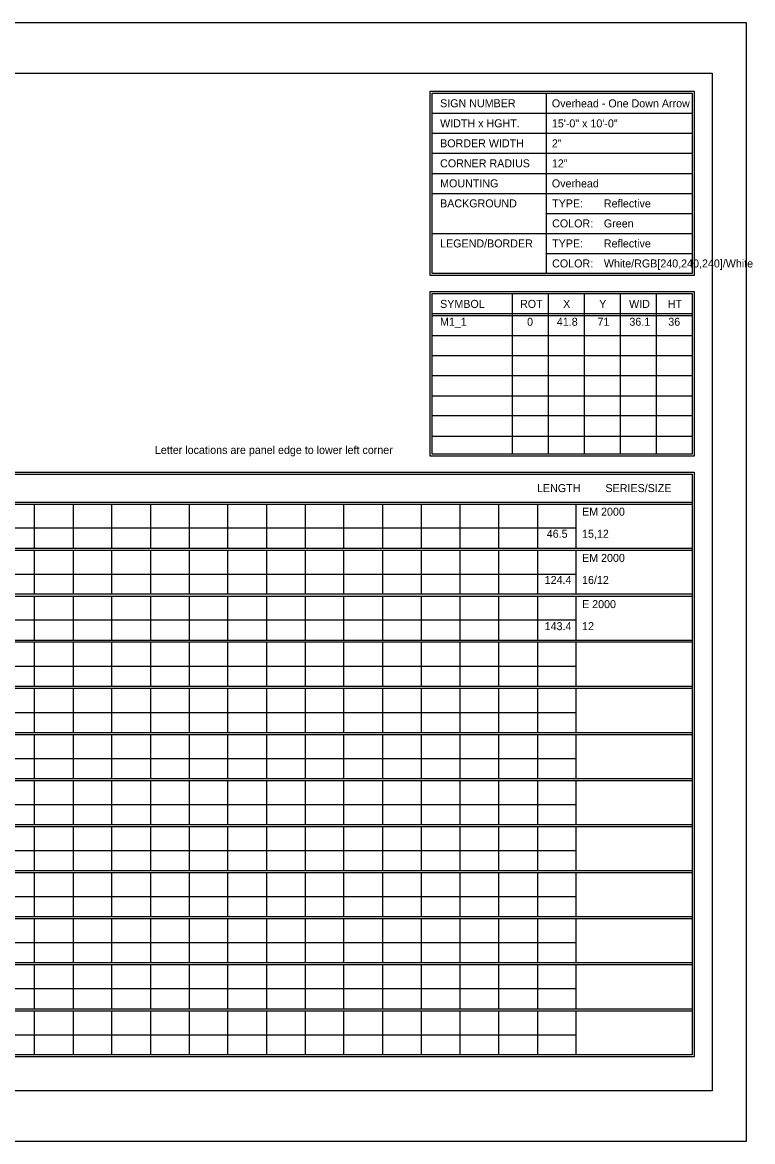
# Model space of a CAD drawing. Extents: x 1806251 to 1809821, y 414895 to 422886.
# Drawn here: x 1809679.55 to 1809684.94, y 415305.97 to 415314.23 of the extents above; entities that cross this region are included whole.
import ezdxf

# ---------------------------------------------------------------- set-up
doc = ezdxf.new("R2010")
doc.units = 0
doc.layers.add('GSSHT', color=7, linetype='Continuous')

msp = doc.modelspace()

# ---------------------------------------------------------------- linework, layer by layer
at = {"layer": 'GSSHT'}
for p, q in [((1809672.1348, 415314.2272), (1809684.889, 415314.2272)), ((1809684.889, 415314.2272), (1809684.889, 415305.9734)), ((1809683.4125, 415313.7045), (1809683.4125, 415312.3756)), ((1809682.5709, 415313.5568), (1809684.4904, 415313.5568)), ((1809682.5709, 415313.4092), (1809684.4904, 415313.4092)), ((1809682.5709, 415313.2615), (1809684.4904, 415313.2615)), ((1809682.5709, 415313.1139), (1809684.4904, 415313.1139)), ((1809682.5709, 415312.9662), (1809684.4904, 415312.9662)), ((1809683.4125, 415312.8186), (1809684.4904, 415312.8186)), ((1809682.5709, 415312.6709), (1809684.4904, 415312.6709)), ((1809683.4125, 415312.5232), (1809684.4904, 415312.5232)), ((1809683.1615, 415312.2279), (1809683.1615, 415311.0438)), ((1809683.4273, 415312.2279), (1809683.4273, 415311.0438)), ((1809683.6931, 415312.2279), (1809683.6931, 415311.0438)), ((1809683.9588, 415312.2279), (1809683.9588, 415311.0438)), ((1809684.2246, 415312.2279), (1809684.2246, 415311.0438)), ((1809682.5709, 415312.0803), (1809684.4904, 415312.0803)), ((1809682.5709, 415312.0655), (1809684.4904, 415312.0655)), ((1809682.5709, 415311.9179), (1809684.4904, 415311.9179)), ((1809682.5709, 415311.7702), (1809684.4904, 415311.7702)), ((1809682.5709, 415311.6226), (1809684.4904, 415311.6226)), ((1809682.5709, 415311.472), (1809684.4904, 415311.472)), ((1809682.5709, 415311.3273), (1809684.4904, 415311.3273)), ((1809682.5709, 415311.1767), (1809684.4904, 415311.1767)), ((1809672.7815, 415310.6894), (1809684.4904, 415310.6894)), ((1809672.7815, 415310.6746), (1809684.4904, 415310.6746)), ((1809679.6356, 415310.6746), (1809679.6356, 415310.3498)), ((1809679.922, 415310.6746), (1809679.922, 415310.3498)), ((1809680.2055, 415310.6746), (1809680.2055, 415310.3498)), ((1809680.4919, 415310.6746), (1809680.4919, 415310.3498)), ((1809680.7784, 415310.6746), (1809680.7784, 415310.3498)), ((1809681.0619, 415310.6746), (1809681.0619, 415310.3498)), ((1809681.3483, 415310.6746), (1809681.3483, 415310.3498)), ((1809681.6348, 415310.6746), (1809681.6348, 415310.3498)), ((1809681.9183, 415310.6746), (1809681.9183, 415310.3498)), ((1809682.2047, 415310.6746), (1809682.2047, 415310.3498)), ((1809682.4912, 415310.6746), (1809682.4912, 415310.3498)), ((1809682.7747, 415310.6746), (1809682.7747, 415310.3498)), ((1809683.0611, 415310.6746), (1809683.0611, 415310.3498)), ((1809683.3475, 415310.6746), (1809683.3475, 415310.3498)), ((1809683.631, 415310.6746), (1809683.631, 415310.3498)), ((1809672.7815, 415310.5004), (1809683.631, 415310.5004)), ((1809672.7815, 415310.3498), (1809684.4904, 415310.3498)), ((1809672.7815, 415310.335), (1809684.4904, 415310.335)), ((1809679.6356, 415310.335), (1809679.6356, 415310.0132)), ((1809679.922, 415310.335), (1809679.922, 415310.0132)), ((1809680.2055, 415310.335), (1809680.2055, 415310.0132)), ((1809680.4919, 415310.335), (1809680.4919, 415310.0132)), ((1809680.7784, 415310.335), (1809680.7784, 415310.0132)), ((1809681.0619, 415310.335), (1809681.0619, 415310.0132)), ((1809681.3483, 415310.335), (1809681.3483, 415310.0132)), ((1809681.6348, 415310.335), (1809681.6348, 415310.0132)), ((1809681.9183, 415310.335), (1809681.9183, 415310.0132)), ((1809682.2047, 415310.335), (1809682.2047, 415310.0132)), ((1809682.4912, 415310.335), (1809682.4912, 415310.0132)), ((1809682.7747, 415310.335), (1809682.7747, 415310.0132)), ((1809683.0611, 415310.335), (1809683.0611, 415310.0132)), ((1809683.3475, 415310.335), (1809683.3475, 415310.0132)), ((1809683.631, 415310.335), (1809683.631, 415310.0132)), ((1809672.7815, 415310.1579), (1809683.631, 415310.1579)), ((1809672.7815, 415310.0132), (1809684.4904, 415310.0132)), ((1809672.7815, 415309.9954), (1809684.4904, 415309.9954)), ((1809679.6356, 415309.9954), (1809679.6356, 415309.6706)), ((1809679.922, 415309.9954), (1809679.922, 415309.6706)), ((1809680.2055, 415309.9954), (1809680.2055, 415309.6706)), ((1809680.4919, 415309.9954), (1809680.4919, 415309.6706)), ((1809680.7784, 415309.9954), (1809680.7784, 415309.6706)), ((1809681.0619, 415309.9954), (1809681.0619, 415309.6706)), ((1809681.3483, 415309.9954), (1809681.3483, 415309.6706)), ((1809681.6348, 415309.9954), (1809681.6348, 415309.6706)), ((1809681.9183, 415309.9954), (1809681.9183, 415309.6706)), ((1809682.2047, 415309.9954), (1809682.2047, 415309.6706)), ((1809682.4912, 415309.9954), (1809682.4912, 415309.6706)), ((1809682.7747, 415309.9954), (1809682.7747, 415309.6706)), ((1809683.0611, 415309.9954), (1809683.0611, 415309.6706)), ((1809683.3475, 415309.9954), (1809683.3475, 415309.6706)), ((1809683.631, 415309.9954), (1809683.631, 415309.6706)), ((1809672.7815, 415309.8212), (1809683.631, 415309.8212)), ((1809672.7815, 415309.6706), (1809684.4904, 415309.6706)), ((1809672.7815, 415309.6588), (1809684.4904, 415309.6588)), ((1809679.6356, 415309.6588), (1809679.6356, 415309.331)), ((1809679.922, 415309.6588), (1809679.922, 415309.331)), ((1809680.2055, 415309.6588), (1809680.2055, 415309.331)), ((1809680.4919, 415309.6588), (1809680.4919, 415309.331)), ((1809680.7784, 415309.6588), (1809680.7784, 415309.331)), ((1809681.0619, 415309.6588), (1809681.0619, 415309.331)), ((1809681.3483, 415309.6588), (1809681.3483, 415309.331)), ((1809681.6348, 415309.6588), (1809681.6348, 415309.331)), ((1809681.9183, 415309.6588), (1809681.9183, 415309.331)), ((1809682.2047, 415309.6588), (1809682.2047, 415309.331)), ((1809682.4912, 415309.6588), (1809682.4912, 415309.331)), ((1809682.7747, 415309.6588), (1809682.7747, 415309.331)), ((1809683.0611, 415309.6588), (1809683.0611, 415309.331)), ((1809683.3475, 415309.6588), (1809683.3475, 415309.331)), ((1809683.631, 415309.6588), (1809683.631, 415309.331)), ((1809672.7815, 415309.4787), (1809683.631, 415309.4787)), ((1809672.7815, 415309.331), (1809684.4904, 415309.331)), ((1809672.7815, 415309.3162), (1809684.4904, 415309.3162)), ((1809679.6356, 415309.3162), (1809679.6356, 415308.9914)), ((1809679.922, 415309.3162), (1809679.922, 415308.9914)), ((1809680.2055, 415309.3162), (1809680.2055, 415308.9914)), ((1809680.4919, 415309.3162), (1809680.4919, 415308.9914)), ((1809680.7784, 415309.3162), (1809680.7784, 415308.9914)), ((1809681.0619, 415309.3162), (1809681.0619, 415308.9914)), ((1809681.3483, 415309.3162), (1809681.3483, 415308.9914)), ((1809681.6348, 415309.3162), (1809681.6348, 415308.9914)), ((1809681.9183, 415309.3162), (1809681.9183, 415308.9914)), ((1809682.2047, 415309.3162), (1809682.2047, 415308.9914)), ((1809682.4912, 415309.3162), (1809682.4912, 415308.9914)), ((1809682.7747, 415309.3162), (1809682.7747, 415308.9914)), ((1809683.0611, 415309.3162), (1809683.0611, 415308.9914)), ((1809683.3475, 415309.3162), (1809683.3475, 415308.9914)), ((1809683.631, 415309.3162), (1809683.631, 415308.9914)), ((1809672.7815, 415309.139), (1809683.631, 415309.139)), ((1809672.7815, 415308.9914), (1809684.4904, 415308.9914)), ((1809672.7815, 415308.9766), (1809684.4904, 415308.9766)), ((1809679.6356, 415308.9766), (1809679.6356, 415308.6518)), ((1809679.922, 415308.9766), (1809679.922, 415308.6518)), ((1809680.2055, 415308.9766), (1809680.2055, 415308.6518)), ((1809680.4919, 415308.9766), (1809680.4919, 415308.6518)), ((1809680.7784, 415308.9766), (1809680.7784, 415308.6518)), ((1809681.0619, 415308.9766), (1809681.0619, 415308.6518)), ((1809681.3483, 415308.9766), (1809681.3483, 415308.6518)), ((1809681.6348, 415308.9766), (1809681.6348, 415308.6518)), ((1809681.9183, 415308.9766), (1809681.9183, 415308.6518)), ((1809682.2047, 415308.9766), (1809682.2047, 415308.6518)), ((1809682.4912, 415308.9766), (1809682.4912, 415308.6518)), ((1809682.7747, 415308.9766), (1809682.7747, 415308.6518)), ((1809683.0611, 415308.9766), (1809683.0611, 415308.6518)), ((1809683.3475, 415308.9766), (1809683.3475, 415308.6518)), ((1809683.631, 415308.9766), (1809683.631, 415308.6518)), ((1809672.7815, 415308.7994), (1809683.631, 415308.7994)), ((1809672.7815, 415308.6518), (1809684.4904, 415308.6518)), ((1809672.7815, 415308.637), (1809684.4904, 415308.637)), ((1809679.6356, 415308.637), (1809679.6356, 415308.3122)), ((1809679.922, 415308.637), (1809679.922, 415308.3122)), ((1809680.2055, 415308.637), (1809680.2055, 415308.3122)), ((1809680.4919, 415308.637), (1809680.4919, 415308.3122)), ((1809680.7784, 415308.637), (1809680.7784, 415308.3122)), ((1809681.0619, 415308.637), (1809681.0619, 415308.3122)), ((1809681.3483, 415308.637), (1809681.3483, 415308.3122)), ((1809681.6348, 415308.637), (1809681.6348, 415308.3122)), ((1809681.9183, 415308.637), (1809681.9183, 415308.3122)), ((1809682.2047, 415308.637), (1809682.2047, 415308.3122)), ((1809682.4912, 415308.637), (1809682.4912, 415308.3122)), ((1809682.7747, 415308.637), (1809682.7747, 415308.3122)), ((1809683.0611, 415308.637), (1809683.0611, 415308.3122)), ((1809683.3475, 415308.637), (1809683.3475, 415308.3122)), ((1809683.631, 415308.637), (1809683.631, 415308.3122)), ((1809672.7815, 415308.4598), (1809683.631, 415308.4598)), ((1809672.7815, 415308.3122), (1809684.4904, 415308.3122)), ((1809672.7815, 415308.2974), (1809684.4904, 415308.2974)), ((1809679.6356, 415308.2974), (1809679.6356, 415307.9726)), ((1809679.922, 415308.2974), (1809679.922, 415307.9726)), ((1809680.2055, 415308.2974), (1809680.2055, 415307.9726)), ((1809680.4919, 415308.2974), (1809680.4919, 415307.9726)), ((1809680.7784, 415308.2974), (1809680.7784, 415307.9726)), ((1809681.0619, 415308.2974), (1809681.0619, 415307.9726)), ((1809681.3483, 415308.2974), (1809681.3483, 415307.9726)), ((1809681.6348, 415308.2974), (1809681.6348, 415307.9726)), ((1809681.9183, 415308.2974), (1809681.9183, 415307.9726)), ((1809682.2047, 415308.2974), (1809682.2047, 415307.9726)), ((1809682.4912, 415308.2974), (1809682.4912, 415307.9726)), ((1809682.7747, 415308.2974), (1809682.7747, 415307.9726)), ((1809683.0611, 415308.2974), (1809683.0611, 415307.9726)), ((1809683.3475, 415308.2974), (1809683.3475, 415307.9726)), ((1809683.631, 415308.2974), (1809683.631, 415307.9726)), ((1809672.7815, 415308.1202), (1809683.631, 415308.1202)), ((1809672.7815, 415307.9726), (1809684.4904, 415307.9726)), ((1809672.7815, 415307.9578), (1809684.4904, 415307.9578)), ((1809679.6356, 415307.9578), (1809679.6356, 415307.633)), ((1809679.922, 415307.9578), (1809679.922, 415307.633)), ((1809680.2055, 415307.9578), (1809680.2055, 415307.633)), ((1809680.4919, 415307.9578), (1809680.4919, 415307.633)), ((1809680.7784, 415307.9578), (1809680.7784, 415307.633)), ((1809681.0619, 415307.9578), (1809681.0619, 415307.633)), ((1809681.3483, 415307.9578), (1809681.3483, 415307.633)), ((1809681.6348, 415307.9578), (1809681.6348, 415307.633)), ((1809681.9183, 415307.9578), (1809681.9183, 415307.633)), ((1809682.2047, 415307.9578), (1809682.2047, 415307.633)), ((1809682.4912, 415307.9578), (1809682.4912, 415307.633)), ((1809682.7747, 415307.9578), (1809682.7747, 415307.633)), ((1809683.0611, 415307.9578), (1809683.0611, 415307.633)), ((1809683.3475, 415307.9578), (1809683.3475, 415307.633)), ((1809683.631, 415307.9578), (1809683.631, 415307.633)), ((1809672.7815, 415307.7806), (1809683.631, 415307.7806)), ((1809672.7815, 415307.633), (1809684.4904, 415307.633)), ((1809672.7815, 415307.6182), (1809684.4904, 415307.6182)), ((1809679.6356, 415307.6182), (1809679.6356, 415307.2934)), ((1809679.922, 415307.6182), (1809679.922, 415307.2934)), ((1809680.2055, 415307.6182), (1809680.2055, 415307.2934)), ((1809680.4919, 415307.6182), (1809680.4919, 415307.2934)), ((1809680.7784, 415307.6182), (1809680.7784, 415307.2934)), ((1809681.0619, 415307.6182), (1809681.0619, 415307.2934)), ((1809681.3483, 415307.6182), (1809681.3483, 415307.2934)), ((1809681.6348, 415307.6182), (1809681.6348, 415307.2934)), ((1809681.9183, 415307.6182), (1809681.9183, 415307.2934)), ((1809682.2047, 415307.6182), (1809682.2047, 415307.2934)), ((1809682.4912, 415307.6182), (1809682.4912, 415307.2934)), ((1809682.7747, 415307.6182), (1809682.7747, 415307.2934)), ((1809683.0611, 415307.6182), (1809683.0611, 415307.2934)), ((1809683.3475, 415307.6182), (1809683.3475, 415307.2934)), ((1809683.631, 415307.6182), (1809683.631, 415307.2934)), ((1809672.7815, 415307.441), (1809683.631, 415307.441)), ((1809672.7815, 415307.2934), (1809684.4904, 415307.2934)), ((1809672.7815, 415307.2786), (1809684.4904, 415307.2786)), ((1809679.6356, 415307.2786), (1809679.6356, 415306.9538)), ((1809679.922, 415307.2786), (1809679.922, 415306.9538)), ((1809680.2055, 415307.2786), (1809680.2055, 415306.9538)), ((1809680.4919, 415307.2786), (1809680.4919, 415306.9538)), ((1809680.7784, 415307.2786), (1809680.7784, 415306.9538)), ((1809681.0619, 415307.2786), (1809681.0619, 415306.9538)), ((1809681.3483, 415307.2786), (1809681.3483, 415306.9538)), ((1809681.6348, 415307.2786), (1809681.6348, 415306.9538)), ((1809681.9183, 415307.2786), (1809681.9183, 415306.9538)), ((1809682.2047, 415307.2786), (1809682.2047, 415306.9538)), ((1809682.4912, 415307.2786), (1809682.4912, 415306.9538)), ((1809682.7747, 415307.2786), (1809682.7747, 415306.9538)), ((1809683.0611, 415307.2786), (1809683.0611, 415306.9538)), ((1809683.3475, 415307.2786), (1809683.3475, 415306.9538)), ((1809683.631, 415307.2786), (1809683.631, 415306.9538)), ((1809672.7815, 415307.1014), (1809683.631, 415307.1014)), ((1809672.7815, 415306.9538), (1809684.4904, 415306.9538)), ((1809672.7815, 415306.939), (1809684.4904, 415306.939)), ((1809679.6356, 415306.939), (1809679.6356, 415306.6142)), ((1809679.922, 415306.939), (1809679.922, 415306.6142)), ((1809680.2055, 415306.939), (1809680.2055, 415306.6142)), ((1809680.4919, 415306.939), (1809680.4919, 415306.6142)), ((1809680.7784, 415306.939), (1809680.7784, 415306.6142)), ((1809681.0619, 415306.939), (1809681.0619, 415306.6142)), ((1809681.3483, 415306.939), (1809681.3483, 415306.6142)), ((1809681.6348, 415306.939), (1809681.6348, 415306.6142)), ((1809681.9183, 415306.939), (1809681.9183, 415306.6142)), ((1809682.2047, 415306.939), (1809682.2047, 415306.6142)), ((1809682.4912, 415306.939), (1809682.4912, 415306.6142)), ((1809682.7747, 415306.939), (1809682.7747, 415306.6142)), ((1809683.0611, 415306.939), (1809683.0611, 415306.6142)), ((1809683.3475, 415306.939), (1809683.3475, 415306.6142)), ((1809683.631, 415306.939), (1809683.631, 415306.6142)), ((1809672.7815, 415306.7618), (1809683.631, 415306.7618)), ((1809684.889, 415305.9734), (1809672.1348, 415305.9734))]:
    msp.add_line(p, q, dxfattribs=at)
for points in [[(1809672.6339, 415313.8521), (1809684.638, 415313.8521), (1809684.638, 415306.3484), (1809672.6339, 415306.3484)], [(1809682.5561, 415313.7192), (1809684.5051, 415313.7192), (1809684.5051, 415312.3608), (1809682.5561, 415312.3608)], [(1809682.5709, 415313.7045), (1809684.4904, 415313.7045), (1809684.4904, 415312.3756), (1809682.5709, 415312.3756)], [(1809682.5561, 415312.2427), (1809684.5051, 415312.2427), (1809684.5051, 415311.029), (1809682.5561, 415311.029)], [(1809682.5709, 415312.2279), (1809684.4904, 415312.2279), (1809684.4904, 415311.0438), (1809682.5709, 415311.0438)], [(1809672.7668, 415310.9109), (1809684.5051, 415310.9109), (1809684.5051, 415306.5994), (1809672.7668, 415306.5994)], [(1809672.7815, 415310.8961), (1809684.4904, 415310.8961), (1809684.4904, 415306.6142), (1809672.7815, 415306.6142)]]:
    msp.add_lwpolyline(points, close=True, dxfattribs=at)

# ---------------------------------------------------------------- texts
for s, height, p in [('SIGN NUMBER', 0.059055, (1809682.63, 415313.6011)), ('Overhead - One Down Arrow', 0.059025, (1809683.4548, 415313.6004)), ('WIDTH x HGHT.', 0.059055, (1809682.63, 415313.4535)), ('15\'-0" x 10\'-0"', 0.059025, (1809683.4548, 415313.4528)), ('BORDER WIDTH', 0.059055, (1809682.63, 415313.3058)), ('2"', 0.05903, (1809683.4548, 415313.3052)), ('CORNER RADIUS', 0.059055, (1809682.63, 415313.1582)), ('12"', 0.05903, (1809683.4548, 415313.1577)), ('MOUNTING', 0.05906, (1809682.63, 415313.0105)), ('Overhead', 0.05903, (1809683.4548, 415313.0101)), ('BACKGROUND', 0.05906, (1809682.63, 415312.8628)), ('TYPE:', 0.05906, (1809683.4568, 415312.8628)), ('Reflective', 0.05903, (1809683.8385, 415312.8626)), ('COLOR:', 0.05906, (1809683.4568, 415312.7152)), ('Green', 0.05903, (1809683.8385, 415312.715)), ('LEGEND/BORDER', 0.059055, (1809682.63, 415312.5675)), ('TYPE:', 0.05906, (1809683.4568, 415312.5675)), ('Reflective', 0.05903, (1809683.8385, 415312.5674)), ('COLOR:', 0.05906, (1809683.4568, 415312.4199)), ('White/RGB[240,240,240]/White', 0.059025, (1809683.8385, 415312.4199)), ('SYMBOL', 0.05906, (1809682.63, 415312.1216)), ('ROT', 0.05906, (1809683.2199, 415312.1216)), ('X', 0.0591, (1809683.5379, 415312.1216)), ('Y', 0.0591, (1809683.804, 415312.1216)), ('WID', 0.05906, (1809684.0245, 415312.1216)), ('HT', 0.05906, (1809684.3101, 415312.1216)), ('M1_1', 0.05903, (1809682.629, 415311.9899)), ('0', 0.059, (1809683.2719, 415311.9899)), ('41.8', 0.05903, (1809683.4916, 415311.9899)), ('71', 0.05903, (1809683.7913, 415311.9899)), ('36.1', 0.05903, (1809684.0266, 415311.9899)), ('36', 0.05903, (1809684.3137, 415311.9899)), ('Letter locations are panel edge to lower left corner', 0.059025, (1809680.5256, 415311.0446)), ('LENGTH', 0.05906, (1809683.3449, 415310.7632)), ('SERIES/SIZE', 0.059061, (1809683.8501, 415310.7632)), ('EM 2000', 0.05903, (1809683.6775, 415310.5892)), ('46.5', 0.05903, (1809683.4171, 415310.4265)), ('15,12', 0.05903, (1809683.6775, 415310.4265)), ('EM 2000', 0.05903, (1809683.6775, 415310.2484)), ('124.4', 0.05903, (1809683.4016, 415310.0858)), ('16/12', 0.05903, (1809683.6775, 415310.0858)), ('E 2000', 0.05903, (1809683.6775, 415309.9077)), ('143.4', 0.05903, (1809683.4016, 415309.7451)), ('12', 0.05903, (1809683.6775, 415309.7451))]:
    msp.add_text(s, height=height, dxfattribs=at).set_placement(p)

doc.saveas('drawing.dxf')
